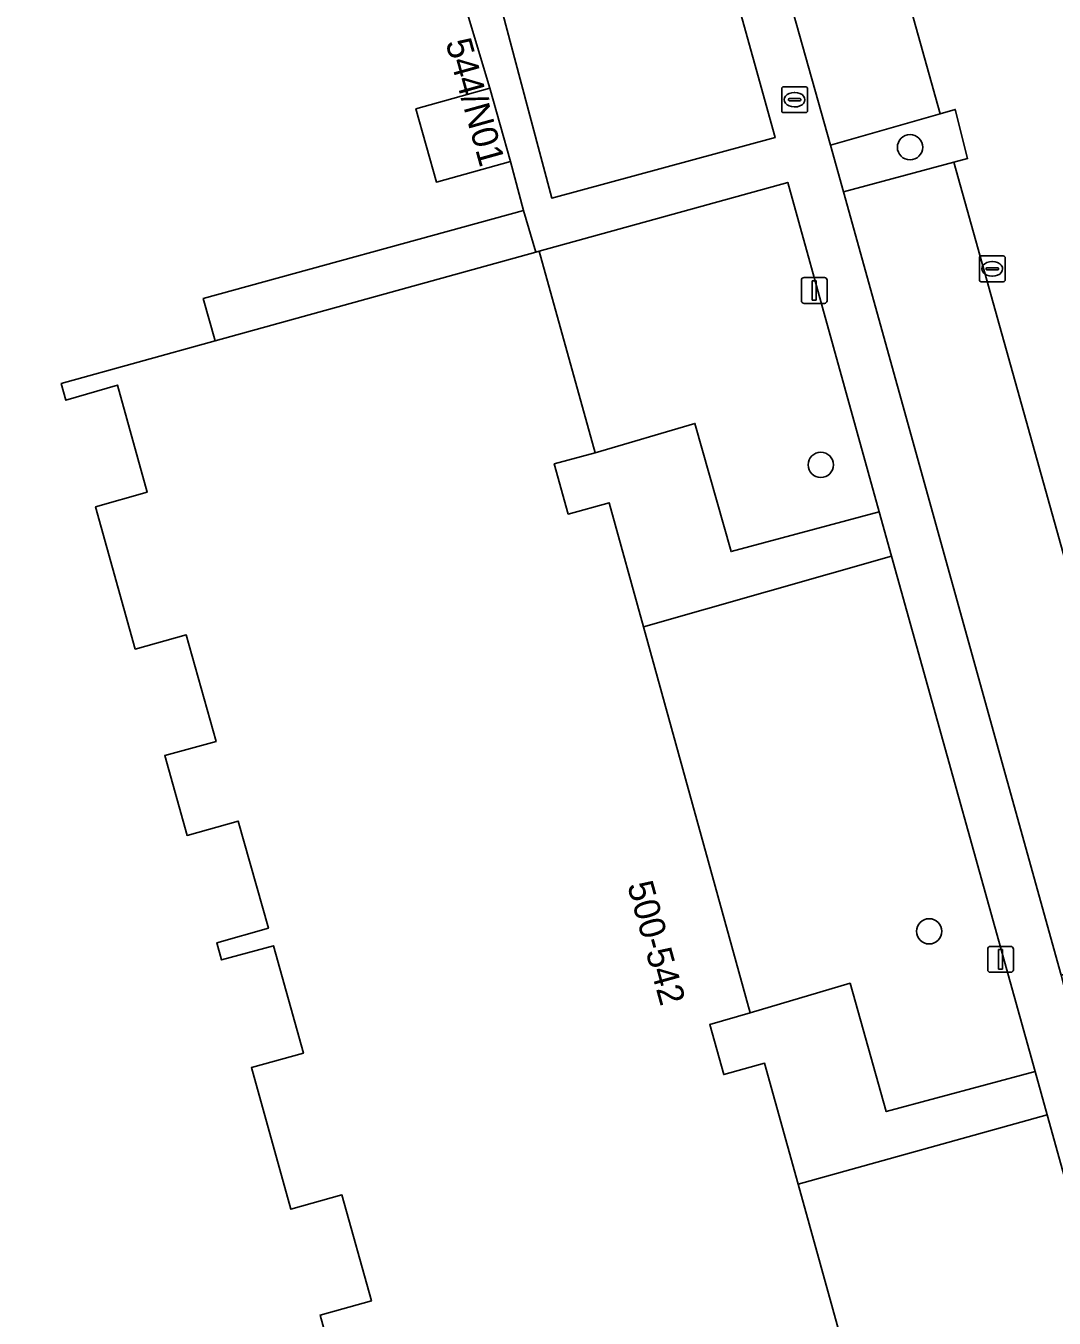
# Model space of a CAD drawing. Extents: x 159053 to 160042, y 380449 to 381423.
# Drawn here: x 159120.1 to 159159.9, y 381045.6 to 381095.6 of the extents above; entities that cross this region are included whole.
import ezdxf

# ---------------------------------------------------------------- set-up
doc = ezdxf.new("R2010")
doc.units = 0
for name, color, linetype in [('IMGEO_Boom', 7, 'Continuous'), ('IMGEO_Brandkraan', 7, 'Continuous'), ('IMGEO_Groenvoorziening', 7, 'Continuous'), ('IMGEO_Kolk', 7, 'Continuous'), ('IMGEO_Lichtmast', 7, 'Continuous'), ('IMGEO_Pand', 7, 'Continuous'), ('IMGEO_Pand_nummerreeks', 7, 'Continuous'), ('IMGEO_Parkeervlak_open', 7, 'Continuous'), ('IMGEO_Rijbaan_lokaal_open', 7, 'Continuous'), ('IMGEO_Voetpad_gesloten', 7, 'Continuous'), ('IMGEO_Voetpad_open', 7, 'Continuous')]:
    doc.layers.add(name, color=color, linetype=linetype)

msp = doc.modelspace()

# ---------------------------------------------------------------- linework, layer by layer
at = {"layer": 'IMGEO_Boom'}
for centre in [(159154.323, 381090.944), (159150.869, 381078.652), (159155.064, 381060.599)]:
    msp.add_circle(centre, 0.489, dxfattribs=at)
at = {"layer": 'IMGEO_Brandkraan'}
for p, q in [((159149.357, 381092.359), (159149.357, 381093.211)), ((159149.432, 381093.285), (159150.284, 381093.285)), ((159149.845, 381093.065), (159149.87, 381093.065)), ((159150.358, 381093.211), (159150.358, 381092.359)), ((159149.616, 381092.779), (159149.616, 381092.791)), ((159150.054, 381092.742), (159149.656, 381092.742)), ((159149.659, 381092.828), (159150.057, 381092.828)), ((159149.868, 381092.505), (159149.843, 381092.505)), ((159150.1, 381092.791), (159150.1, 381092.779)), ((159150.284, 381092.285), (159149.432, 381092.285))]:
    msp.add_line(p, q, dxfattribs=at)
for points in [[(159149.357, 381092.359), (159149.357, 381093.211)], [(159149.432, 381093.285), (159150.284, 381093.285)], [(159150.358, 381093.211), (159150.358, 381092.359)], [(159150.284, 381092.285), (159149.432, 381092.285)]]:
    msp.add_lwpolyline(points, dxfattribs=at)
for centre, radius, start, end in [((159149.434, 381093.209), 0.0765, 91.552, 178.448), ((159149.434, 381093.209), 0.0765, 91.552, 178.448), ((159150.282, 381093.209), 0.0765, 1.552, 88.448), ((159150.282, 381093.209), 0.0765, 1.552, 88.448), ((159149.656, 381092.788), 0.0403, 85.8775, 175.7526), ((159149.653, 381092.778), 0.0366, 178.938, 274.7102), ((159150.057, 381092.785), 0.043, 264.8664, 352.4533), ((159150.061, 381092.79), 0.0386, 1.7309, 96.639), ((159149.434, 381092.361), 0.0765, 181.552, 268.448), ((159149.434, 381092.361), 0.0765, 181.552, 268.448), ((159150.282, 381092.361), 0.0765, 271.552, 358.448), ((159150.282, 381092.361), 0.0765, 271.552, 358.448)]:
    msp.add_arc(centre, radius, start, end, dxfattribs=at)
for centre, major_axis, ratio, start_param, end_param in [((159149.844, 381092.785), (-0.387, 0.002), 0.722429, 4.712389, 7.853982), ((159149.869, 381092.785), (-0.39, 0.002), 0.717154, 1.570796, 4.712389)]:
    msp.add_ellipse(centre, major_axis=major_axis, ratio=ratio, start_param=start_param, end_param=end_param, dxfattribs=at)
at = {"layer": 'IMGEO_Groenvoorziening'}
for points in [[(159144.715, 381107.11), (159144.666, 381107.097), (159142.314, 381106.466), (159136.865, 381104.934), (159137.458, 381102.8), (159136.841, 381102.636), (159139.241, 381093.58), (159140.461, 381088.976), (159149.107, 381091.316)], [(159156.014, 381090.366), (159156.548, 381090.509), (159156.07, 381092.409), (159155.489, 381092.243), (159151.24, 381091.03), (159151.749, 381089.223)], [(159149.589, 381089.584), (159139.979, 381086.918), (159142.14, 381079.12), (159146.003, 381080.259), (159147.402, 381075.295), (159153.135, 381076.832)], [(159153.61, 381075.124), (159144.008, 381072.388), (159148.142, 381057.451), (159152.005, 381058.59), (159153.404, 381053.626), (159159.16, 381055.169)], [(159159.625, 381053.495), (159149.992, 381050.809), (159152.182, 381042.911), (159156.027, 381043.97), (159156.921, 381040.931), (159162.658, 381042.59)]]:
    msp.add_lwpolyline(points, close=True, dxfattribs=at)
msp.add_lwpolyline([(159132.364, 381042.612), (159131.495, 381045.745), (159133.481, 381046.295), (159132.343, 381050.4), (159130.364, 381049.844), (159128.839, 381055.327), (159130.852, 381055.887), (159129.697, 381060.04), (159127.684, 381059.49), (159127.497, 381060.155), (159129.5, 381060.718), (159128.332, 381064.867), (159126.35, 381064.314), (159125.488, 381067.398), (159127.472, 381067.952), (159126.321, 381072.074), (159124.346, 381071.525), (159122.809, 381077.031), (159124.813, 381077.59), (159123.654, 381081.742), (159121.664, 381081.152), (159121.484, 381081.803), (159127.434, 381083.448), (159126.977, 381085.087), (159139.366, 381088.491), (159138.863, 381090.395), (159135.998, 381089.594), (159135.204, 381092.435), (159138.069, 381093.236), (159135.365, 381102.223)], dxfattribs=at)
at = {"layer": 'IMGEO_Kolk'}
for p, q in [((159157.005, 381085.812), (159157.005, 381086.664)), ((159157.08, 381086.738), (159157.932, 381086.738)), ((159157.493, 381086.518), (159157.518, 381086.518)), ((159158.006, 381086.664), (159158.006, 381085.812)), ((159157.264, 381086.232), (159157.264, 381086.244)), ((159157.702, 381086.195), (159157.304, 381086.195)), ((159157.307, 381086.281), (159157.705, 381086.281)), ((159157.516, 381085.958), (159157.491, 381085.958)), ((159157.748, 381086.244), (159157.748, 381086.232)), ((159157.932, 381085.738), (159157.08, 381085.738))]:
    msp.add_line(p, q, dxfattribs=at)
for points in [[(159157.005, 381085.812), (159157.005, 381086.664)], [(159157.08, 381086.738), (159157.932, 381086.738)], [(159158.006, 381086.664), (159158.006, 381085.812)], [(159157.932, 381085.738), (159157.08, 381085.738)]]:
    msp.add_lwpolyline(points, dxfattribs=at)
for centre, radius, start, end in [((159157.082, 381086.662), 0.0765, 91.552, 178.448), ((159157.082, 381086.662), 0.0765, 91.552, 178.448), ((159157.93, 381086.662), 0.0765, 1.552, 88.448), ((159157.93, 381086.662), 0.0765, 1.552, 88.448), ((159157.304, 381086.241), 0.0403, 85.8775, 175.7526), ((159157.301, 381086.231), 0.0366, 178.938, 274.7102), ((159157.705, 381086.238), 0.043, 264.8664, 352.4533), ((159157.709, 381086.243), 0.0386, 1.7309, 96.639), ((159157.082, 381085.814), 0.0765, 181.552, 268.448), ((159157.082, 381085.814), 0.0765, 181.552, 268.448), ((159157.93, 381085.814), 0.0765, 271.552, 358.448), ((159157.93, 381085.814), 0.0765, 271.552, 358.448)]:
    msp.add_arc(centre, radius, start, end, dxfattribs=at)
for centre, major_axis, ratio, start_param, end_param in [((159157.492, 381086.238), (-0.387, 0.002), 0.722429, 4.712389, 7.853982), ((159157.517, 381086.238), (-0.39, 0.002), 0.717154, 1.570796, 4.712389)]:
    msp.add_ellipse(centre, major_axis=major_axis, ratio=ratio, start_param=start_param, end_param=end_param, dxfattribs=at)
at = {"layer": 'IMGEO_Lichtmast'}
for p, q in [((159150.121, 381085.003), (159150.121, 381085.803)), ((159150.121, 381085.803), (159150.121, 381085.003)), ((159150.221, 381085.903), (159151.011, 381085.903)), ((159151.011, 381085.903), (159150.221, 381085.903)), ((159151.111, 381085.803), (159151.111, 381085.003)), ((159151.111, 381085.003), (159151.111, 381085.803)), ((159151.011, 381084.903), (159150.221, 381084.903)), ((159150.221, 381084.903), (159151.011, 381084.903)), ((159157.43, 381060.015), (159158.22, 381060.015)), ((159158.22, 381060.015), (159157.43, 381060.015)), ((159157.33, 381059.115), (159157.33, 381059.915)), ((159157.33, 381059.915), (159157.33, 381059.115)), ((159158.32, 381059.915), (159158.32, 381059.115)), ((159158.32, 381059.115), (159158.32, 381059.915)), ((159158.22, 381059.015), (159157.43, 381059.015)), ((159157.43, 381059.015), (159158.22, 381059.015))]:
    msp.add_line(p, q, dxfattribs=at)
for points in [[(159150.541, 381085.778), (159150.691, 381085.778), (159150.691, 381085.028), (159150.541, 381085.028), (159150.541, 381085.778)], [(159157.75, 381059.89), (159157.9, 381059.89), (159157.9, 381059.14), (159157.75, 381059.14), (159157.75, 381059.89)]]:
    msp.add_lwpolyline(points, dxfattribs=at)
for centre, start, end in [((159150.221, 381085.803), 90, 180), ((159150.221, 381085.803), 90, 180), ((159151.011, 381085.803), 0, 90), ((159151.011, 381085.803), 360, 90), ((159150.221, 381085.003), 180, 270), ((159150.221, 381085.003), 180, 270), ((159151.011, 381085.003), 270, 0), ((159151.011, 381085.003), 270, 0), ((159157.43, 381059.915), 90, 180), ((159157.43, 381059.915), 90, 180), ((159158.22, 381059.915), 0, 90), ((159158.22, 381059.915), 360, 90), ((159157.43, 381059.115), 180, 270), ((159157.43, 381059.115), 180, 270), ((159158.22, 381059.115), 270, 0), ((159158.22, 381059.115), 270, 0)]:
    msp.add_arc(centre, 0.1, start, end, dxfattribs=at)
at = {"layer": 'IMGEO_Pand'}
msp.add_lwpolyline([(159138.069, 381093.236), (159135.204, 381092.435), (159135.998, 381089.594), (159138.863, 381090.395)], close=True, dxfattribs=at)
msp.add_lwpolyline([(159152.182, 381042.911), (159149.992, 381050.809), (159148.694, 381055.492), (159147.114, 381055.053), (159146.575, 381056.989), (159148.142, 381057.451), (159144.008, 381072.388), (159142.679, 381077.188), (159141.099, 381076.75), (159140.56, 381078.697), (159142.14, 381079.12), (159139.979, 381086.918), (159139.845, 381086.881), (159127.434, 381083.448), (159121.484, 381081.803), (159121.664, 381081.152), (159123.654, 381081.742), (159124.813, 381077.59), (159122.809, 381077.031), (159124.346, 381071.525), (159126.321, 381072.074), (159127.472, 381067.952), (159125.488, 381067.398), (159126.35, 381064.314), (159128.332, 381064.867), (159129.5, 381060.718), (159127.497, 381060.155), (159127.684, 381059.49), (159129.697, 381060.04), (159130.852, 381055.887), (159128.839, 381055.327), (159130.364, 381049.844), (159132.343, 381050.4), (159133.481, 381046.295), (159131.495, 381045.745), (159132.364, 381042.612)], dxfattribs=at)
at = {"layer": 'IMGEO_Parkeervlak_open'}
for points in [[(159146.475, 381107.584), (159149.2, 381098.326), (159151.24, 381091.03), (159155.489, 381092.243), (159150.869, 381108.764)], [(159164.476, 381060.108), (159156.014, 381090.366), (159151.749, 381089.223), (159160.173, 381058.899)]]:
    msp.add_lwpolyline(points, close=True, dxfattribs=at)
at = {"layer": 'IMGEO_Rijbaan_lokaal_open'}
msp.add_lwpolyline([(159179.262, 381033.338), (159173.121, 381055.365), (159172.582, 381055.215), (159172.093, 381057.074), (159172.605, 381057.218), (159168.712, 381071.182), (159168.205, 381071.043), (159167.688, 381072.871), (159168.201, 381073.015), (159161.727, 381096.239), (159161.287, 381096.118), (159160.767, 381097.933), (159161.218, 381098.066), (159157.722, 381110.605), (159150.869, 381108.764), (159155.489, 381092.243), (159156.07, 381092.409), (159156.548, 381090.509), (159156.014, 381090.366), (159164.476, 381060.108), (159164.972, 381060.247), (159165.476, 381058.442), (159164.98, 381058.304), (159170.213, 381039.591)], dxfattribs=at)
at = {"layer": 'IMGEO_Voetpad_gesloten'}
msp.add_lwpolyline([(159139.845, 381086.881), (159139.366, 381088.491), (159126.977, 381085.087), (159127.434, 381083.448)], close=True, dxfattribs=at)
at = {"layer": 'IMGEO_Voetpad_open'}
for points in [[(159172.192, 381030.266), (159168.355, 381029.191), (159166.428, 381036.194), (159165.838, 381038.326), (159160.631, 381057.094), (159160.173, 381058.899), (159151.749, 381089.223), (159151.24, 381091.03), (159149.2, 381098.326), (159146.475, 381107.584), (159144.715, 381107.11), (159149.107, 381091.316), (159140.461, 381088.976), (159139.241, 381093.58), (159136.841, 381102.636), (159137.458, 381102.8), (159136.865, 381104.934), (159130.021, 381129.568), (159129.403, 381131.055), (159127.838, 381136.682), (159158.67, 381145.252)], [(159108.037, 381132.65), (159100.506, 381130.911), (159103.429, 381120.616), (159101.302, 381120.012), (159108.213, 381095.665), (159116.133, 381097.883), (159116.405, 381096.91), (159135.365, 381102.223), (159138.069, 381093.236), (159138.863, 381090.395), (159139.366, 381088.491), (159139.845, 381086.881), (159139.979, 381086.918), (159149.589, 381089.584), (159153.135, 381076.832), (159153.61, 381075.124), (159159.16, 381055.169), (159159.625, 381053.495), (159162.658, 381042.59)]]:
    msp.add_lwpolyline(points, dxfattribs=at)
for points in [[(159142.14, 381079.12), (159140.56, 381078.697), (159141.099, 381076.75), (159142.679, 381077.188), (159144.008, 381072.388), (159153.61, 381075.124), (159153.135, 381076.832), (159147.402, 381075.295), (159146.003, 381080.259)], [(159148.142, 381057.451), (159146.575, 381056.989), (159147.114, 381055.053), (159148.694, 381055.492), (159149.992, 381050.809), (159159.625, 381053.495), (159159.16, 381055.169), (159153.404, 381053.626), (159152.005, 381058.59)]]:
    msp.add_lwpolyline(points, close=True, dxfattribs=at)

# ---------------------------------------------------------------- texts
at = {"layer": 'IMGEO_Pand_nummerreeks'}
for s, rotation, p in [('544/N01', 285.5301, (159136.345, 381095.007)), ('500-542', 285.4983, (159143.375, 381062.393))]:
    msp.add_text(s, height=1, rotation=rotation, dxfattribs=at).set_placement(p)

doc.saveas('drawing.dxf')
